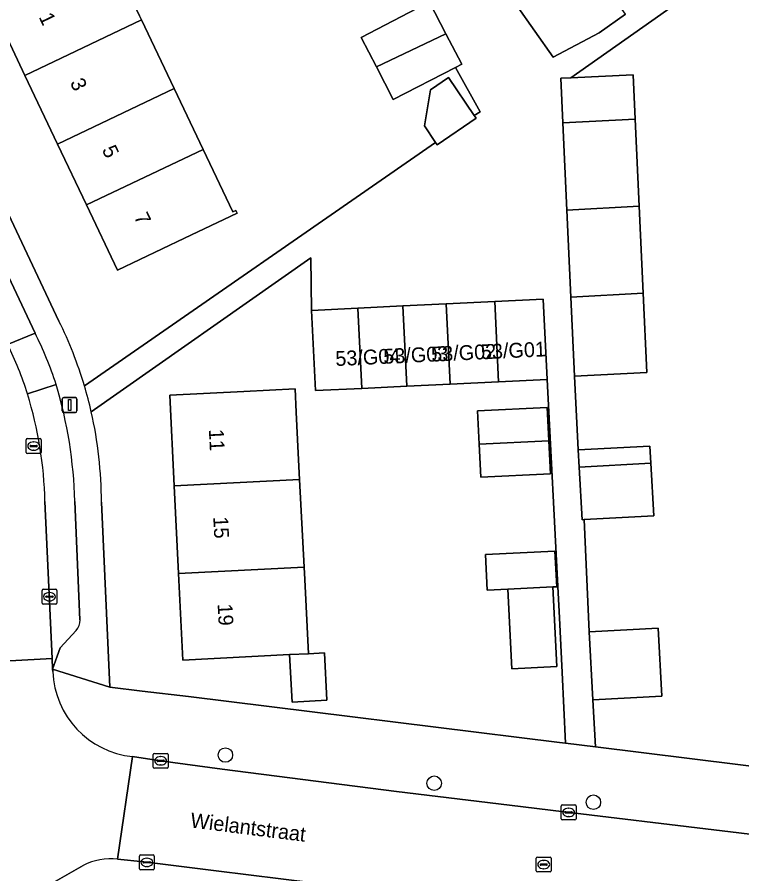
# Model space of a CAD drawing. Extents: x 158086 to 159499, y 382904 to 383981.
# Drawn here: x 158463.5 to 158512.3, y 383460.1 to 383517.9 of the extents above; entities that cross this region are included whole.
import ezdxf

# ---------------------------------------------------------------- set-up
doc = ezdxf.new("R2010")
doc.units = 0
for name, color, linetype in [('IMGEO_Boom', 7, 'Continuous'), ('IMGEO_Erf', 7, 'Continuous'), ('IMGEO_Kolk', 7, 'Continuous'), ('IMGEO_Lichtmast', 7, 'Continuous'), ('IMGEO_Openbare_ruimte_label', 7, 'Continuous'), ('IMGEO_Pand', 7, 'Continuous'), ('IMGEO_Pand_nummerreeks', 7, 'Continuous'), ('IMGEO_Parkeervlak_open', 7, 'Continuous'), ('IMGEO_Rijbaan_lokaal_open', 7, 'Continuous'), ('IMGEO_Rioolput', 7, 'Continuous'), ('IMGEO_Voetpad_open', 7, 'Continuous')]:
    doc.layers.add(name, color=color, linetype=linetype)

msp = doc.modelspace()

# ---------------------------------------------------------------- linework, layer by layer
at = {"layer": 'IMGEO_Boom'}
for centre in [(158477.496, 383468.146), (158491.561, 383466.247), (158502.284, 383464.966)]:
    msp.add_circle(centre, 0.489, dxfattribs=at)
at = {"layer": 'IMGEO_Erf'}
for points in [[(158487.673, 383514.502), (158486.641, 383516.498), (158490.955, 383518.727), (158488.472, 383523.495), (158484.459, 383521.405), (158483.509, 383523.23), (158481.67, 383526.761), (158486.043, 383529.039), (158484.279, 383532.426), (158480.524, 383537.906), (158455.321, 383520.637), (158465.054, 383500), (158466.286, 383497.387)], [(158524.561, 383530.541), (158500.757, 383513.777), (158504.955, 383513.973), (158505.094, 383510.997), (158505.368, 383505.126), (158505.642, 383499.258), (158505.892, 383493.911), (158501.02, 383493.683), (158501.266, 383488.703), (158506.091, 383488.965), (158506.154, 383487.801), (158506.346, 383484.261), (158501.656, 383484.006), (158502.001, 383476.452), (158506.647, 383476.701), (158506.893, 383472.107), (158502.247, 383471.858), (158502.416, 383468.701), (158528.289, 383465.499)], [(158468.002, 383493.022), (158491.658, 383509.419), (158490.906, 383510.53), (158491.314, 383512.962), (158492.532, 383513.785), (158494.265, 383511.225), (158494.647, 383511.49), (158492.995, 383514.466), (158488.809, 383512.303), (158487.673, 383514.502)], [(158499.164, 383493.452), (158495.897, 383493.294), (158492.63, 383493.136), (158489.718, 383492.995), (158486.686, 383492.848), (158483.557, 383492.697), (158483.296, 383498.103), (158483.253, 383501.637), (158468.461, 383491.273)], [(158469.148, 383485.174), (158469.718, 383472.715), (158471.89, 383472.46), (158475.021, 383472.092), (158500, 383469), (158500.408, 383468.95), (158500.178, 383473.706), (158500, 383477.387), (158499.918, 383479.083), (158499.164, 383493.452)]]:
    msp.add_lwpolyline(points, dxfattribs=at)
for points in [[(158474.05, 383513.046), (158476.001, 383508.946), (158478.001, 383504.743), (158478.2, 383504.836), (158478.285, 383504.655), (158474.745, 383502.971), (158470.23, 383500.822), (158468.144, 383505.206), (158466.192, 383509.306), (158463.987, 383513.939), (158461.621, 383518.911), (158469.675, 383522.746), (158469.761, 383522.566), (158469.563, 383522.472), (158471.712, 383517.958), (158471.845, 383517.679)], [(158482.838, 383479.967), (158483.089, 383474.973), (158484.165, 383475.027), (158484.326, 383471.835), (158481.985, 383471.717), (158481.824, 383474.909), (158474.639, 383474.548), (158474.347, 383480.375), (158474.05, 383486.293), (158473.744, 383492.386), (158478.738, 383492.637), (158482.192, 383492.81), (158482.271, 383491.245), (158482.41, 383488.49), (158482.499, 383486.717), (158482.796, 383480.799)], [(158494.593, 383489.098), (158494.485, 383491.334), (158499.177, 383491.56), (158499.285, 383489.325), (158499.393, 383487.089), (158494.701, 383486.862)], [(158499.698, 383481.893), (158499.819, 383479.49), (158499.553, 383479.477), (158499.823, 383474.104), (158496.794, 383473.952), (158496.524, 383479.325), (158495.129, 383479.255), (158495.008, 383481.658)]]:
    msp.add_lwpolyline(points, close=True, dxfattribs=at)
for centre, radius, start, end in [((158441.576, 383485.153), 27.573, 16.58224, 26.34004), ((158441.624, 383485.162), 27.524, 0.02532, 12.82826)]:
    msp.add_arc(centre, radius, start, end, dxfattribs=at)
at = {"layer": 'IMGEO_Kolk'}
for p, q in [((158465.146, 383478.389), (158465.146, 383479.241)), ((158465.221, 383479.315), (158466.073, 383479.315)), ((158465.634, 383479.095), (158465.659, 383479.095)), ((158466.147, 383479.241), (158466.147, 383478.389)), ((158465.405, 383478.809), (158465.405, 383478.821)), ((158465.843, 383478.772), (158465.445, 383478.772)), ((158465.448, 383478.858), (158465.846, 383478.858)), ((158465.657, 383478.535), (158465.632, 383478.535)), ((158465.889, 383478.821), (158465.889, 383478.809)), ((158466.073, 383478.315), (158465.221, 383478.315)), ((158472.639, 383467.334), (158472.639, 383468.186)), ((158472.714, 383468.26), (158473.566, 383468.26)), ((158473.127, 383468.04), (158473.152, 383468.04)), ((158473.64, 383468.186), (158473.64, 383467.334)), ((158472.898, 383467.754), (158472.898, 383467.766)), ((158473.336, 383467.717), (158472.938, 383467.717)), ((158472.941, 383467.803), (158473.339, 383467.803)), ((158473.15, 383467.48), (158473.125, 383467.48)), ((158473.382, 383467.766), (158473.382, 383467.754)), ((158473.566, 383467.26), (158472.714, 383467.26)), ((158500.117, 383463.855), (158500.117, 383464.707)), ((158500.192, 383464.781), (158501.044, 383464.781)), ((158500.605, 383464.561), (158500.63, 383464.561)), ((158501.118, 383464.707), (158501.118, 383463.855)), ((158500.376, 383464.275), (158500.376, 383464.287)), ((158500.814, 383464.238), (158500.416, 383464.238)), ((158500.419, 383464.324), (158500.817, 383464.324)), ((158500.628, 383464.001), (158500.603, 383464.001)), ((158500.86, 383464.287), (158500.86, 383464.275)), ((158501.044, 383463.781), (158500.192, 383463.781)), ((158471.709, 383460.491), (158471.709, 383461.343)), ((158471.784, 383461.417), (158472.636, 383461.417)), ((158472.197, 383461.197), (158472.222, 383461.197)), ((158472.71, 383461.343), (158472.71, 383460.491)), ((158471.968, 383460.911), (158471.968, 383460.923)), ((158472.406, 383460.874), (158472.008, 383460.874)), ((158472.011, 383460.96), (158472.409, 383460.96)), ((158472.22, 383460.637), (158472.195, 383460.637)), ((158472.452, 383460.923), (158472.452, 383460.911)), ((158472.636, 383460.417), (158471.784, 383460.417))]:
    msp.add_line(p, q, dxfattribs=at)
for points in [[(158465.146, 383478.389), (158465.146, 383479.241)], [(158465.221, 383479.315), (158466.073, 383479.315)], [(158466.147, 383479.241), (158466.147, 383478.389)], [(158466.073, 383478.315), (158465.221, 383478.315)], [(158472.639, 383467.334), (158472.639, 383468.186)], [(158472.714, 383468.26), (158473.566, 383468.26)], [(158473.64, 383468.186), (158473.64, 383467.334)], [(158473.566, 383467.26), (158472.714, 383467.26)], [(158500.117, 383463.855), (158500.117, 383464.707)], [(158500.192, 383464.781), (158501.044, 383464.781)], [(158501.118, 383464.707), (158501.118, 383463.855)], [(158501.044, 383463.781), (158500.192, 383463.781)], [(158471.709, 383460.491), (158471.709, 383461.343)], [(158471.784, 383461.417), (158472.636, 383461.417)], [(158472.71, 383461.343), (158472.71, 383460.491)], [(158472.636, 383460.417), (158471.784, 383460.417)]]:
    msp.add_lwpolyline(points, dxfattribs=at)
for centre, radius, start, end in [((158465.223, 383479.239), 0.0765, 91.55205, 178.44795), ((158465.223, 383479.239), 0.0765, 91.55205, 178.44795), ((158466.071, 383479.239), 0.0765, 1.55205, 88.44795), ((158466.071, 383479.239), 0.0765, 1.55205, 88.44795), ((158465.445, 383478.818), 0.0403, 85.87752, 175.75265), ((158465.442, 383478.808), 0.0366, 178.93798, 274.71019), ((158465.846, 383478.815), 0.043, 264.86636, 352.45326), ((158465.85, 383478.82), 0.0386, 1.73085, 96.63898), ((158465.223, 383478.391), 0.0765, 181.55205, 268.44795), ((158465.223, 383478.391), 0.0765, 181.55205, 268.44795), ((158466.071, 383478.391), 0.0765, 271.55205, 358.44795), ((158466.071, 383478.391), 0.0765, 271.55205, 358.44795), ((158472.716, 383468.184), 0.0765, 91.55205, 178.44795), ((158472.716, 383468.184), 0.0765, 91.55205, 178.44795), ((158473.564, 383468.184), 0.0765, 1.55205, 88.44795), ((158473.564, 383468.184), 0.0765, 1.55205, 88.44795), ((158472.938, 383467.763), 0.0403, 85.87752, 175.75265), ((158472.935, 383467.753), 0.0366, 178.93798, 274.71019), ((158473.339, 383467.76), 0.043, 264.86636, 352.45326), ((158473.343, 383467.765), 0.0386, 1.73085, 96.63898), ((158472.716, 383467.336), 0.0765, 181.55205, 268.44795), ((158472.716, 383467.336), 0.0765, 181.55205, 268.44795), ((158473.564, 383467.336), 0.0765, 271.55205, 358.44795), ((158473.564, 383467.336), 0.0765, 271.55205, 358.44795), ((158500.194, 383464.705), 0.0765, 91.55205, 178.44795), ((158500.194, 383464.705), 0.0765, 91.55205, 178.44795), ((158501.042, 383464.705), 0.0765, 1.55205, 88.44795), ((158501.042, 383464.705), 0.0765, 1.55205, 88.44795), ((158500.416, 383464.284), 0.0403, 85.87752, 175.75265), ((158500.413, 383464.274), 0.0366, 178.93798, 274.71019), ((158500.817, 383464.281), 0.043, 264.86636, 352.45326), ((158500.821, 383464.286), 0.0386, 1.73085, 96.63898), ((158500.194, 383463.857), 0.0765, 181.55205, 268.44795), ((158500.194, 383463.857), 0.0765, 181.55205, 268.44795), ((158501.042, 383463.857), 0.0765, 271.55205, 358.44795), ((158501.042, 383463.857), 0.0765, 271.55205, 358.44795), ((158471.786, 383461.341), 0.0765, 91.55205, 178.44795), ((158471.786, 383461.341), 0.0765, 91.55205, 178.44795), ((158472.634, 383461.341), 0.0765, 1.55205, 88.44795), ((158472.634, 383461.341), 0.0765, 1.55205, 88.44795), ((158472.008, 383460.92), 0.0403, 85.87752, 175.75265), ((158472.005, 383460.91), 0.0366, 178.93798, 274.71019), ((158472.409, 383460.917), 0.043, 264.86636, 352.45326), ((158472.413, 383460.922), 0.0386, 1.73085, 96.63898), ((158471.786, 383460.493), 0.0765, 181.55205, 268.44795), ((158471.786, 383460.493), 0.0765, 181.55205, 268.44795), ((158472.634, 383460.493), 0.0765, 271.55205, 358.44795), ((158472.634, 383460.493), 0.0765, 271.55205, 358.44795)]:
    msp.add_arc(centre, radius, start, end, dxfattribs=at)
for centre, major_axis, ratio, start_param, end_param in [((158465.633, 383478.815), (-0.387, 0.002), 0.722429, 4.712389, 7.853982), ((158465.658, 383478.815), (-0.39, 0.002), 0.717154, 1.570796, 4.712389), ((158473.126, 383467.76), (-0.387, 0.002), 0.722429, 4.712389, 7.853982), ((158473.151, 383467.76), (-0.39, 0.002), 0.717154, 1.570796, 4.712389), ((158500.604, 383464.281), (-0.387, 0.002), 0.722429, 4.712389, 7.853982), ((158500.629, 383464.281), (-0.39, 0.002), 0.717154, 1.570796, 4.712389), ((158472.196, 383460.917), (-0.387, 0.002), 0.722429, 4.712389, 7.853982), ((158472.221, 383460.917), (-0.39, 0.002), 0.717154, 1.570796, 4.712389)]:
    msp.add_ellipse(centre, major_axis=major_axis, ratio=ratio, start_param=start_param, end_param=end_param, dxfattribs=at)
at = {"layer": 'IMGEO_Lichtmast'}
for p, q in [((158466.506, 383491.328), (158466.506, 383492.128)), ((158466.506, 383492.128), (158466.506, 383491.328)), ((158466.606, 383492.228), (158467.396, 383492.228)), ((158467.396, 383492.228), (158466.606, 383492.228)), ((158467.496, 383492.128), (158467.496, 383491.328)), ((158467.496, 383491.328), (158467.496, 383492.128)), ((158467.396, 383491.228), (158466.606, 383491.228)), ((158466.606, 383491.228), (158467.396, 383491.228))]:
    msp.add_line(p, q, dxfattribs=at)
msp.add_lwpolyline([(158466.926, 383492.103), (158467.076, 383492.103), (158467.076, 383491.353), (158466.926, 383491.353), (158466.926, 383492.103)], dxfattribs=at)
for centre, start, end in [((158466.606, 383492.128), 90, 180), ((158466.606, 383492.128), 90, 180), ((158467.396, 383492.128), 0, 90), ((158467.396, 383492.128), 360, 90), ((158466.606, 383491.328), 180, 270), ((158466.606, 383491.328), 180, 270), ((158467.396, 383491.328), 270, 0), ((158467.396, 383491.328), 270, 0)]:
    msp.add_arc(centre, 0.1, start, end, dxfattribs=at)
at = {"layer": 'IMGEO_Pand'}
for points in [[(158471.845, 383517.679), (158471.712, 383517.958), (158469.563, 383522.472), (158469.761, 383522.566), (158469.675, 383522.746), (158461.621, 383518.911), (158463.987, 383513.939)], [(158497.102, 383518.663), (158499.577, 383515.156), (158502.663, 383516.8), (158504.453, 383518.063), (158501.717, 383521.94)], [(158492.356, 383516.731), (158491.247, 383518.878), (158490.955, 383518.727), (158486.641, 383516.498), (158487.673, 383514.502)], [(158466.192, 383509.306), (158474.05, 383513.046), (158471.845, 383517.679), (158463.987, 383513.939)], [(158493.415, 383514.683), (158492.356, 383516.731), (158487.673, 383514.502), (158488.809, 383512.303), (158492.995, 383514.466)], [(158491.314, 383512.962), (158490.906, 383510.53), (158491.658, 383509.419), (158491.761, 383509.267), (158494.387, 383511.044), (158494.265, 383511.225), (158492.532, 383513.785)], [(158504.955, 383513.973), (158500.757, 383513.777), (158500.083, 383513.745), (158500.224, 383510.736), (158505.094, 383510.997)], [(158468.144, 383505.206), (158476.001, 383508.946), (158474.05, 383513.046), (158466.192, 383509.306)], [(158505.094, 383510.997), (158500.224, 383510.736), (158500.498, 383504.865), (158505.368, 383505.126)], [(158468.144, 383505.206), (158470.23, 383500.822), (158474.745, 383502.971), (158478.285, 383504.655), (158478.2, 383504.836), (158478.001, 383504.743), (158476.001, 383508.946)], [(158505.642, 383499.258), (158505.368, 383505.126), (158500.498, 383504.865), (158500.772, 383498.997)], [(158505.642, 383499.258), (158500.772, 383498.997), (158501.02, 383493.683), (158505.892, 383493.911)], [(158495.635, 383498.699), (158492.368, 383498.541), (158492.63, 383493.136), (158495.897, 383493.294)], [(158498.903, 383498.858), (158495.635, 383498.699), (158495.897, 383493.294), (158499.164, 383493.452)], [(158486.424, 383498.254), (158483.296, 383498.103), (158483.557, 383492.697), (158486.686, 383492.848)], [(158489.457, 383498.401), (158486.424, 383498.254), (158486.686, 383492.848), (158489.718, 383492.995)], [(158492.368, 383498.541), (158489.457, 383498.401), (158489.718, 383492.995), (158492.63, 383493.136)], [(158482.271, 383491.245), (158482.192, 383492.81), (158478.738, 383492.637), (158473.744, 383492.386), (158474.05, 383486.293), (158482.499, 383486.717), (158482.41, 383488.49)], [(158494.593, 383489.098), (158499.285, 383489.325), (158499.177, 383491.56), (158494.485, 383491.334)], [(158499.285, 383489.325), (158494.593, 383489.098), (158494.701, 383486.862), (158499.393, 383487.089)], [(158501.266, 383488.703), (158501.329, 383487.542), (158506.154, 383487.801), (158506.091, 383488.965)], [(158506.154, 383487.801), (158501.329, 383487.542), (158501.521, 383483.999), (158501.656, 383484.006), (158506.346, 383484.261)], [(158482.796, 383480.799), (158482.499, 383486.717), (158474.05, 383486.293), (158474.347, 383480.375)], [(158499.698, 383481.893), (158495.008, 383481.658), (158495.129, 383479.255), (158496.524, 383479.325), (158499.553, 383479.477), (158499.819, 383479.49)], [(158482.838, 383479.967), (158482.796, 383480.799), (158474.347, 383480.375), (158474.639, 383474.548), (158481.824, 383474.909), (158483.089, 383474.973)], [(158499.553, 383479.477), (158496.524, 383479.325), (158496.794, 383473.952), (158499.823, 383474.104)], [(158502.247, 383471.858), (158506.893, 383472.107), (158506.647, 383476.701), (158502.001, 383476.452)], [(158484.165, 383475.027), (158483.089, 383474.973), (158481.824, 383474.909), (158481.985, 383471.717), (158484.326, 383471.835)]]:
    msp.add_lwpolyline(points, close=True, dxfattribs=at)
at = {"layer": 'IMGEO_Parkeervlak_open'}
for points in [[(158452.538, 383517.704), (158454.197, 383514.172), (158460.873, 383500), (158462.448, 383496.657), (158462.825, 383495.814), (158464.676, 383496.572), (158463.061, 383500), (158455.616, 383515.817)], [(158466.095, 383493.115), (158464.168, 383492.477)], [(158465.34, 383485.226), (158465.839, 383474.653), (158465.86, 383473.925), (158466.365, 383475.376), (158467.439, 383476.543)], [(158467.704, 383477.256), (158467.356, 383485.235)]]:
    msp.add_lwpolyline(points, dxfattribs=at)
for centre, radius, start, end in [((158437.066, 383484.429), 30.301, 1.52487, 16.65852), ((158438.897, 383484.672), 26.448, 1.19977, 17.16318), ((158466.707, 383477.221), 0.998, 317.20891, 2.01401)]:
    msp.add_arc(centre, radius, start, end, dxfattribs=at)
at = {"layer": 'IMGEO_Rijbaan_lokaal_open'}
for points in [[(158461.541, 383488.498), (158461.694, 383487.007), (158461.81, 383485.56), (158462.009, 383482.81), (158460.029, 383482.652), (158460.04, 383482.502), (158460.53, 383475.747), (158460.552, 383475.251), (158460.58, 383474.927), (158460.54, 383474.674), (158460.511, 383474.365), (158465.839, 383474.653), (158465.34, 383485.226)], [(158465.879, 383473.772), (158465.86, 383473.925), (158465.839, 383474.653), (158460.511, 383474.365), (158459.867, 383469.285), (158459.675, 383467.348), (158459.356, 383464.135), (158459.244, 383463.242), (158458.763, 383459.416), (158458.671, 383458.688), (158458.396, 383456.501), (158463.161, 383455.85), (158463.282, 383456.628)], [(158470.237, 383461.129), (158471.246, 383468.043)], [(158543.141, 383459.099), (158528.241, 383460.972), (158525.94, 383461.229), (158520.471, 383461.894), (158500.312, 383464.317), (158496.641, 383464.765), (158489.019, 383465.699), (158477.274, 383467.199), (158473.136, 383467.758), (158471.246, 383468.043), (158470.237, 383461.129), (158472.01, 383460.949), (158472.205, 383460.918), (158476.869, 383460.346), (158492.123, 383458.465)], [(158465.083, 383459.086), (158467.922, 383460.711)]]:
    msp.add_lwpolyline(points, dxfattribs=at)
for centre, radius, start, end in [((158443.203, 383485.978), 21.949, 17.2224, 26.62295), ((158438.897, 383484.672), 26.448, 1.19977, 17.16318), ((158471.84, 383473.977), 5.964, 181.97404, 264.2888), ((158469.759, 383457.157), 4, 83.13591, 117.33437)]:
    msp.add_arc(centre, radius, start, end, dxfattribs=at)
at = {"layer": 'IMGEO_Rioolput'}
for p, q in [((158464.086, 383488.539), (158464.086, 383489.391)), ((158464.161, 383489.465), (158465.013, 383489.465)), ((158465.087, 383489.391), (158465.087, 383488.539)), ((158464.345, 383488.959), (158464.345, 383488.971)), ((158464.783, 383488.922), (158464.385, 383488.922)), ((158464.388, 383489.008), (158464.786, 383489.008)), ((158464.574, 383489.245), (158464.599, 383489.245)), ((158464.829, 383488.971), (158464.829, 383488.959)), ((158465.013, 383488.465), (158464.161, 383488.465)), ((158464.597, 383488.685), (158464.572, 383488.685)), ((158498.439, 383460.342), (158498.439, 383461.194)), ((158498.514, 383461.268), (158499.366, 383461.268)), ((158499.44, 383461.194), (158499.44, 383460.342)), ((158498.698, 383460.762), (158498.698, 383460.774)), ((158499.136, 383460.725), (158498.738, 383460.725)), ((158498.741, 383460.811), (158499.139, 383460.811)), ((158498.927, 383461.048), (158498.952, 383461.048)), ((158499.182, 383460.774), (158499.182, 383460.762)), ((158499.366, 383460.268), (158498.514, 383460.268)), ((158498.95, 383460.488), (158498.925, 383460.488))]:
    msp.add_line(p, q, dxfattribs=at)
for points in [[(158464.086, 383488.539), (158464.086, 383489.391)], [(158464.161, 383489.465), (158465.013, 383489.465)], [(158465.087, 383489.391), (158465.087, 383488.539)], [(158465.013, 383488.465), (158464.161, 383488.465)], [(158498.439, 383460.342), (158498.439, 383461.194)], [(158498.514, 383461.268), (158499.366, 383461.268)], [(158499.44, 383461.194), (158499.44, 383460.342)], [(158499.366, 383460.268), (158498.514, 383460.268)]]:
    msp.add_lwpolyline(points, dxfattribs=at)
for centre, radius, start, end in [((158464.163, 383489.389), 0.0765, 91.55205, 178.44795), ((158464.163, 383489.389), 0.0765, 91.55205, 178.44795), ((158465.011, 383489.389), 0.0765, 1.55205, 88.44795), ((158465.011, 383489.389), 0.0765, 1.55205, 88.44795), ((158464.385, 383488.968), 0.0403, 85.87752, 175.75265), ((158464.382, 383488.958), 0.0366, 178.93798, 274.71019), ((158464.786, 383488.965), 0.043, 264.86636, 352.45326), ((158464.79, 383488.97), 0.0386, 1.73085, 96.63898), ((158464.163, 383488.541), 0.0765, 181.55205, 268.44795), ((158464.163, 383488.541), 0.0765, 181.55205, 268.44795), ((158465.011, 383488.541), 0.0765, 271.55205, 358.44795), ((158465.011, 383488.541), 0.0765, 271.55205, 358.44795), ((158498.516, 383461.192), 0.0765, 91.55205, 178.44795), ((158498.516, 383461.192), 0.0765, 91.55205, 178.44795), ((158499.364, 383461.192), 0.0765, 1.55205, 88.44795), ((158499.364, 383461.192), 0.0765, 1.55205, 88.44795), ((158498.738, 383460.771), 0.0403, 85.87752, 175.75265), ((158498.735, 383460.761), 0.0366, 178.93798, 274.71019), ((158499.139, 383460.768), 0.043, 264.86636, 352.45326), ((158499.143, 383460.773), 0.0386, 1.73085, 96.63898), ((158498.516, 383460.344), 0.0765, 181.55205, 268.44795), ((158498.516, 383460.344), 0.0765, 181.55205, 268.44795), ((158499.364, 383460.344), 0.0765, 271.55205, 358.44795), ((158499.364, 383460.344), 0.0765, 271.55205, 358.44795)]:
    msp.add_arc(centre, radius, start, end, dxfattribs=at)
for centre, major_axis, ratio, start_param, end_param in [((158464.573, 383488.965), (-0.387, 0.002), 0.722429, 4.712389, 7.853982), ((158464.598, 383488.965), (-0.39, 0.002), 0.717154, 1.570796, 4.712389), ((158498.926, 383460.768), (-0.387, 0.002), 0.722429, 4.712389, 7.853982), ((158498.951, 383460.768), (-0.39, 0.002), 0.717154, 1.570796, 4.712389)]:
    msp.add_ellipse(centre, major_axis=major_axis, ratio=ratio, start_param=start_param, end_param=end_param, dxfattribs=at)
at = {"layer": 'IMGEO_Voetpad_open'}
for points in [[(158500.498, 383504.865), (158500.224, 383510.736), (158500.083, 383513.745), (158500.757, 383513.777), (158524.561, 383530.541)], [(158466.286, 383497.387), (158465.054, 383500), (158455.321, 383520.637), (158452.194, 383518.527), (158452.436, 383517.922), (158452.538, 383517.704)], [(158491.247, 383518.878), (158492.356, 383516.731), (158493.415, 383514.683), (158492.995, 383514.466), (158494.647, 383511.49), (158494.265, 383511.225), (158494.387, 383511.044), (158491.761, 383509.267), (158491.658, 383509.419), (158468.002, 383493.022)], [(158504.453, 383518.063), (158502.663, 383516.8), (158499.577, 383515.156), (158497.102, 383518.663)], [(158455.616, 383515.817), (158463.061, 383500), (158464.676, 383496.572)], [(158468.461, 383491.273), (158483.253, 383501.637), (158483.296, 383498.103), (158486.424, 383498.254), (158489.457, 383498.401), (158492.368, 383498.541), (158495.635, 383498.699), (158498.903, 383498.858), (158499.164, 383493.452), (158499.918, 383479.083), (158500, 383477.387), (158500.178, 383473.706), (158500.408, 383468.95), (158502.416, 383468.701), (158502.247, 383471.858), (158502.001, 383476.452), (158501.656, 383484.006), (158501.521, 383483.999), (158501.329, 383487.542), (158501.266, 383488.703), (158501.02, 383493.683), (158500.772, 383498.997), (158500.498, 383504.865)], [(158464.676, 383496.572), (158462.825, 383495.814)], [(158464.168, 383492.477), (158466.095, 383493.115)], [(158467.439, 383476.543), (158466.365, 383475.376), (158465.86, 383473.925), (158469.718, 383472.715), (158469.148, 383485.174)], [(158467.356, 383485.235), (158467.704, 383477.256)], [(158502.416, 383468.701), (158500.408, 383468.95), (158500, 383469), (158475.021, 383472.092), (158471.89, 383472.46), (158469.718, 383472.715), (158465.86, 383473.925), (158465.879, 383473.772)], [(158532.697, 383465.518), (158528.289, 383465.499), (158502.416, 383468.701)], [(158471.246, 383468.043), (158473.136, 383467.758), (158477.274, 383467.199), (158489.019, 383465.699), (158496.641, 383464.765), (158500.312, 383464.317), (158520.471, 383461.894), (158525.94, 383461.229), (158528.241, 383460.972)], [(158500, 383457.474), (158492.123, 383458.465), (158476.869, 383460.346), (158472.205, 383460.918), (158472.01, 383460.949), (158470.237, 383461.129)], [(158467.922, 383460.711), (158465.083, 383459.086), (158465.945, 383457.765), (158469.678, 383457.295), (158500, 383453.475), (158518.558, 383451.137), (158520.455, 383450.898), (158565.647, 383445.205), (158567.428, 383444.981), (158590.744, 383442.044), (158590.675, 383441.525), (158591.413, 383441.449), (158592.152, 383441.186)]]:
    msp.add_lwpolyline(points, dxfattribs=at)
for centre, radius, start, end in [((158441.576, 383485.153), 27.573, 16.58224, 26.34004), ((158442.564, 383485.476), 24.74, 17.98546, 26.64805), ((158442.564, 383485.476), 24.74, 17.98546, 26.64805), ((158443.203, 383485.978), 21.949, 17.2224, 26.62295), ((158437.066, 383484.429), 30.301, 1.52487, 16.65852), ((158440.21, 383484.794), 28.985, 12.91736, 16.49236), ((158440.21, 383484.794), 28.985, 12.91736, 16.49236), ((158441.624, 383485.162), 27.524, 0.02532, 12.82826), ((158466.707, 383477.221), 0.998, 317.20891, 2.01401), ((158471.84, 383473.977), 5.964, 181.97404, 264.2888), ((158469.759, 383457.157), 4, 83.13591, 117.33437)]:
    msp.add_arc(centre, radius, start, end, dxfattribs=at)

# ---------------------------------------------------------------- texts
at = {"layer": 'IMGEO_Openbare_ruimte_label'}
msp.add_text('Wielantstraat', height=1, rotation=352.81812, dxfattribs=at).set_placement((158475.095, 383463.275))
at = {"layer": 'IMGEO_Pand_nummerreeks'}
for s, rotation, p in [('1', 295.45092, (158464.904, 383517.879)), ('3', 295.45092, (158467.007, 383513.46)), ('5', 295.45092, (158469.159, 383508.938)), ('7', 295.45092, (158471.311, 383504.415)), ('53/G02', 2.65852, (158491.38, 383494.65)), ('53/G01', 2.65852, (158494.728, 383494.806)), ('53/G04', 2.65852, (158484.924, 383494.351)), ('53/G03', 2.65852, (158488.155, 383494.501)), ('11', 272.87031, (158476.382, 383490.087)), ('15', 272.87234, (158476.678, 383484.194)), ('19', 272.87031, (158476.972, 383478.322))]:
    msp.add_text(s, height=1, rotation=rotation, dxfattribs=at).set_placement(p)

doc.saveas('drawing.dxf')
